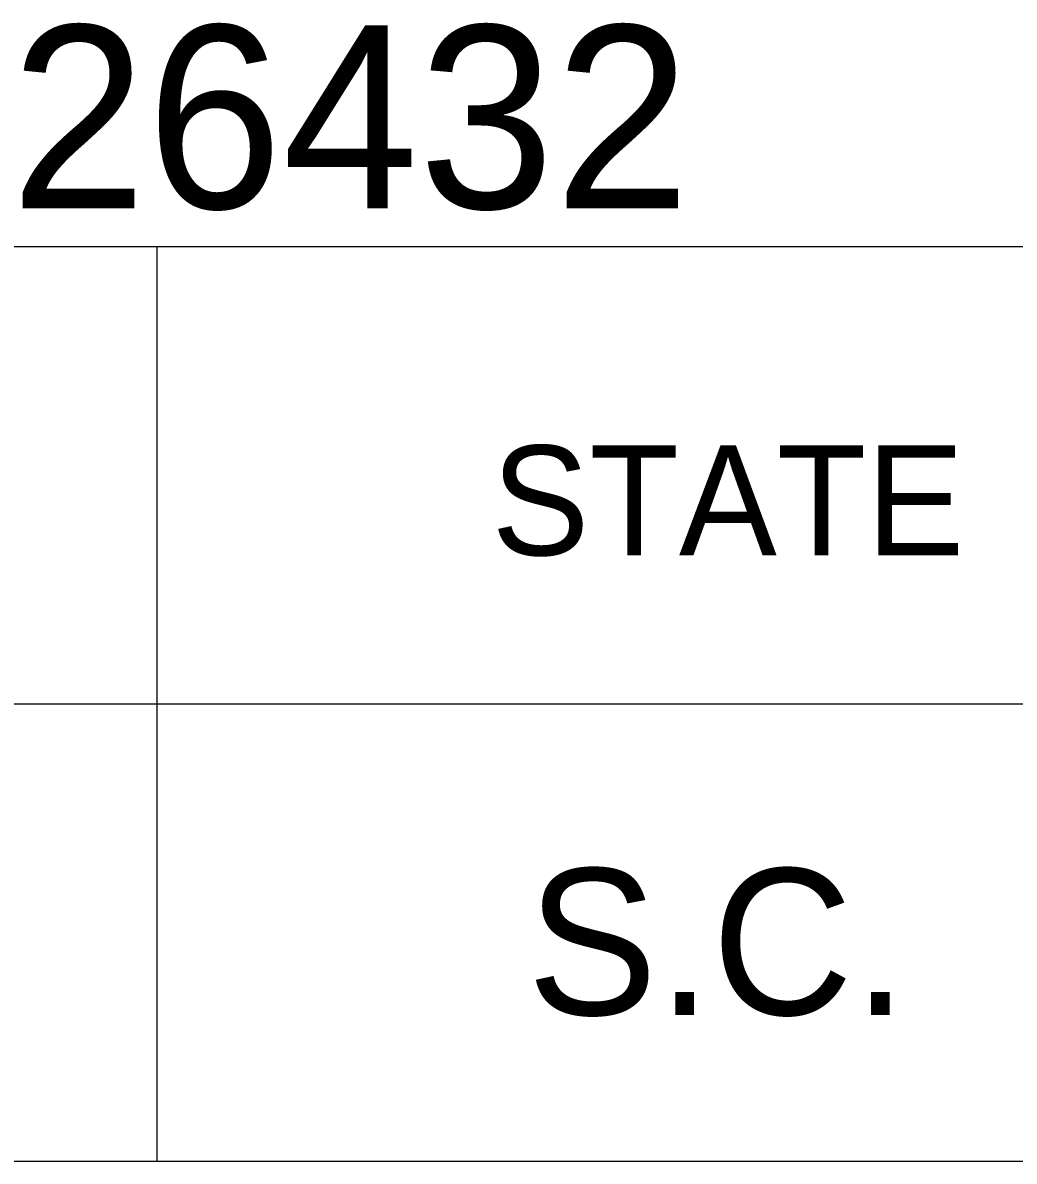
# Model space of a CAD drawing. Extents: x 1000 to 1162, y 999 to 8520.
# Drawn here: x 1135.766 to 1138.477, y 8345.046 to 8348.157 of the extents above; entities that cross this region are included whole.
import ezdxf

# ---------------------------------------------------------------- set-up
doc = ezdxf.new("R2010")
doc.units = 0
doc.layers.add('Level 20', color=7, linetype='Continuous')
doc.layers.add('Level 3', color=7, linetype='Continuous')

msp = doc.modelspace()

# ---------------------------------------------------------------- linework, layer by layer
at = {"layer": 'Level 3'}
for p, q in [((1133.055, 8347.5458), (1161.555, 8347.5458)), ((1133.055, 8347.5458), (1161.555, 8347.5458)), ((1133.055, 8347.5458), (1161.555, 8347.5458)), ((1133.055, 8347.5458), (1161.555, 8347.5458)), ((1133.055, 8347.5458), (1161.555, 8347.5458)), ((1133.055, 8347.5458), (1161.555, 8347.5458)), ((1133.055, 8347.5458), (1161.555, 8347.5458)), ((1133.055, 8347.5458), (1161.555, 8347.5458)), ((1133.055, 8347.5458), (1161.555, 8347.5458)), ((1133.055, 8347.5458), (1161.555, 8347.5458)), ((1133.055, 8347.5458), (1161.555, 8347.5458)), ((1133.055, 8347.5458), (1161.555, 8347.5458)), ((1133.055, 8347.5458), (1161.555, 8347.5458)), ((1133.055, 8347.5458), (1161.555, 8347.5458)), ((1133.055, 8347.5458), (1161.555, 8347.5458)), ((1133.055, 8347.5458), (1161.555, 8347.5458)), ((1133.055, 8347.5458), (1161.555, 8347.5458)), ((1133.055, 8347.5458), (1161.555, 8347.5458)), ((1133.055, 8347.5458), (1161.555, 8347.5458)), ((1133.055, 8347.5458), (1161.555, 8347.5458)), ((1133.055, 8347.5458), (1161.555, 8347.5458)), ((1133.055, 8347.5458), (1161.555, 8347.5458)), ((1133.055, 8347.5458), (1161.555, 8347.5458)), ((1133.055, 8347.5458), (1161.555, 8347.5458)), ((1133.055, 8347.5458), (1161.555, 8347.5458)), ((1133.055, 8347.5458), (1161.555, 8347.5458)), ((1133.055, 8347.5458), (1161.555, 8347.5458)), ((1133.055, 8347.5458), (1161.555, 8347.5458)), ((1133.055, 8347.5458), (1161.555, 8347.5458)), ((1133.055, 8347.5458), (1161.555, 8347.5458)), ((1133.055, 8347.5458), (1161.555, 8347.5458)), ((1133.055, 8347.5458), (1161.555, 8347.5458)), ((1133.055, 8347.5458), (1161.555, 8347.5458)), ((1133.055, 8347.5458), (1161.555, 8347.5458)), ((1133.055, 8347.5458), (1161.555, 8347.5458)), ((1133.055, 8347.5458), (1161.555, 8347.5458)), ((1133.055, 8347.5458), (1161.555, 8347.5458)), ((1133.055, 8347.5458), (1161.555, 8347.5458)), ((1133.055, 8347.5458), (1161.555, 8347.5458)), ((1133.055, 8347.5458), (1161.555, 8347.5458)), ((1133.055, 8347.5458), (1161.555, 8347.5458)), ((1133.055, 8347.5458), (1161.555, 8347.5458)), ((1133.055, 8347.5458), (1161.555, 8347.5458)), ((1133.055, 8347.5458), (1161.555, 8347.5458)), ((1133.055, 8347.5458), (1161.555, 8347.5458)), ((1133.055, 8347.5458), (1161.555, 8347.5458)), ((1133.055, 8347.5458), (1161.555, 8347.5458)), ((1133.055, 8347.5458), (1161.555, 8347.5458)), ((1133.055, 8347.5458), (1161.555, 8347.5458)), ((1133.055, 8347.5458), (1161.555, 8347.5458)), ((1133.055, 8347.5458), (1161.555, 8347.5458)), ((1133.055, 8347.5458), (1161.555, 8347.5458)), ((1133.055, 8347.5458), (1161.555, 8347.5458)), ((1133.055, 8347.5458), (1161.555, 8347.5458)), ((1133.055, 8347.5458), (1161.555, 8347.5458)), ((1133.055, 8347.5458), (1161.555, 8347.5458)), ((1133.055, 8347.5458), (1161.555, 8347.5458)), ((1133.055, 8347.5458), (1161.555, 8347.5458)), ((1133.055, 8347.5458), (1161.555, 8347.5458)), ((1133.055, 8347.5458), (1161.555, 8347.5458)), ((1133.055, 8347.5458), (1161.555, 8347.5458)), ((1133.055, 8347.5458), (1161.555, 8347.5458)), ((1136.1323, 8347.5458), (1136.1323, 8345.0458)), ((1136.1323, 8347.5458), (1136.1323, 8345.0458)), ((1136.1323, 8347.5458), (1136.1323, 8345.0458)), ((1136.1323, 8347.5458), (1136.1323, 8345.0458)), ((1136.1323, 8347.5458), (1136.1323, 8345.0458)), ((1136.1323, 8347.5458), (1136.1323, 8345.0458)), ((1136.1323, 8347.5458), (1136.1323, 8345.0458)), ((1136.1323, 8347.5458), (1136.1323, 8345.0458)), ((1136.1323, 8347.5458), (1136.1323, 8345.0458)), ((1136.1323, 8347.5458), (1136.1323, 8345.0458)), ((1136.1323, 8347.5458), (1136.1323, 8345.0458)), ((1136.1323, 8347.5458), (1136.1323, 8345.0458)), ((1136.1323, 8347.5458), (1136.1323, 8345.0458)), ((1136.1323, 8347.5458), (1136.1323, 8345.0458)), ((1136.1323, 8347.5458), (1136.1323, 8345.0458)), ((1136.1323, 8347.5458), (1136.1323, 8345.0458)), ((1136.1323, 8347.5458), (1136.1323, 8345.0458)), ((1136.1323, 8347.5458), (1136.1323, 8345.0458)), ((1136.1323, 8347.5458), (1136.1323, 8345.0458)), ((1136.1323, 8347.5458), (1136.1323, 8345.0458)), ((1136.1323, 8347.5458), (1136.1323, 8345.0458)), ((1136.1323, 8347.5458), (1136.1323, 8345.0458)), ((1136.1323, 8347.5458), (1136.1323, 8345.0458)), ((1136.1323, 8347.5458), (1136.1323, 8345.0458)), ((1136.1323, 8347.5458), (1136.1323, 8345.0458)), ((1136.1323, 8347.5458), (1136.1323, 8345.0458)), ((1136.1323, 8347.5458), (1136.1323, 8345.0458)), ((1136.1323, 8347.5458), (1136.1323, 8345.0458)), ((1136.1323, 8347.5458), (1136.1323, 8345.0458)), ((1136.1323, 8347.5458), (1136.1323, 8345.0458)), ((1136.1323, 8347.5458), (1136.1323, 8345.0458)), ((1136.1323, 8347.5458), (1136.1323, 8345.0458)), ((1136.1323, 8347.5458), (1136.1323, 8345.0458)), ((1136.1323, 8347.5458), (1136.1323, 8345.0458)), ((1136.1323, 8347.5458), (1136.1323, 8345.0458)), ((1136.1323, 8347.5458), (1136.1323, 8345.0458)), ((1136.1323, 8347.5458), (1136.1323, 8345.0458)), ((1136.1323, 8347.5458), (1136.1323, 8345.0458)), ((1136.1323, 8347.5458), (1136.1323, 8345.0458)), ((1136.1323, 8347.5458), (1136.1323, 8345.0458)), ((1136.1323, 8347.5458), (1136.1323, 8345.0458)), ((1136.1323, 8347.5458), (1136.1323, 8345.0458)), ((1136.1323, 8347.5458), (1136.1323, 8345.0458)), ((1136.1323, 8347.5458), (1136.1323, 8345.0458)), ((1136.1323, 8347.5458), (1136.1323, 8345.0458)), ((1136.1323, 8347.5458), (1136.1323, 8345.0458)), ((1136.1323, 8347.5458), (1136.1323, 8345.0458)), ((1136.1323, 8347.5458), (1136.1323, 8345.0458)), ((1136.1323, 8347.5458), (1136.1323, 8345.0458)), ((1136.1323, 8347.5458), (1136.1323, 8345.0458)), ((1136.1323, 8347.5458), (1136.1323, 8345.0458)), ((1136.1323, 8347.5458), (1136.1323, 8345.0458)), ((1136.1323, 8347.5458), (1136.1323, 8345.0458)), ((1136.1323, 8347.5458), (1136.1323, 8345.0458)), ((1136.1323, 8347.5458), (1136.1323, 8345.0458)), ((1136.1323, 8347.5458), (1136.1323, 8345.0458)), ((1136.1323, 8347.5458), (1136.1323, 8345.0458)), ((1136.1323, 8347.5458), (1136.1323, 8345.0458)), ((1136.1323, 8347.5458), (1136.1323, 8345.0458)), ((1136.1323, 8347.5458), (1136.1323, 8345.0458)), ((1136.1323, 8347.5458), (1136.1323, 8345.0458)), ((1136.1323, 8347.5458), (1136.1323, 8345.0458)), ((1133.055, 8346.2958), (1161.555, 8346.2958)), ((1133.055, 8346.2958), (1161.555, 8346.2958)), ((1133.055, 8346.2958), (1161.555, 8346.2958)), ((1133.055, 8346.2958), (1161.555, 8346.2958)), ((1133.055, 8346.2958), (1161.555, 8346.2958)), ((1133.055, 8346.2958), (1161.555, 8346.2958)), ((1133.055, 8346.2958), (1161.555, 8346.2958)), ((1133.055, 8346.2958), (1161.555, 8346.2958)), ((1133.055, 8346.2958), (1161.555, 8346.2958)), ((1133.055, 8346.2958), (1161.555, 8346.2958)), ((1133.055, 8346.2958), (1161.555, 8346.2958)), ((1133.055, 8346.2958), (1161.555, 8346.2958)), ((1133.055, 8346.2958), (1161.555, 8346.2958)), ((1133.055, 8346.2958), (1161.555, 8346.2958)), ((1133.055, 8346.2958), (1161.555, 8346.2958)), ((1133.055, 8346.2958), (1161.555, 8346.2958)), ((1133.055, 8346.2958), (1161.555, 8346.2958)), ((1133.055, 8346.2958), (1161.555, 8346.2958)), ((1133.055, 8346.2958), (1161.555, 8346.2958)), ((1133.055, 8346.2958), (1161.555, 8346.2958)), ((1133.055, 8346.2958), (1161.555, 8346.2958)), ((1133.055, 8346.2958), (1161.555, 8346.2958)), ((1133.055, 8346.2958), (1161.555, 8346.2958)), ((1133.055, 8346.2958), (1161.555, 8346.2958)), ((1133.055, 8346.2958), (1161.555, 8346.2958)), ((1133.055, 8346.2958), (1161.555, 8346.2958)), ((1133.055, 8346.2958), (1161.555, 8346.2958)), ((1133.055, 8346.2958), (1161.555, 8346.2958)), ((1133.055, 8346.2958), (1161.555, 8346.2958)), ((1133.055, 8346.2958), (1161.555, 8346.2958)), ((1133.055, 8346.2958), (1161.555, 8346.2958)), ((1133.055, 8346.2958), (1161.555, 8346.2958)), ((1133.055, 8346.2958), (1161.555, 8346.2958)), ((1133.055, 8346.2958), (1161.555, 8346.2958)), ((1133.055, 8346.2958), (1161.555, 8346.2958)), ((1133.055, 8346.2958), (1161.555, 8346.2958)), ((1133.055, 8346.2958), (1161.555, 8346.2958)), ((1133.055, 8346.2958), (1161.555, 8346.2958)), ((1133.055, 8346.2958), (1161.555, 8346.2958)), ((1133.055, 8346.2958), (1161.555, 8346.2958)), ((1133.055, 8346.2958), (1161.555, 8346.2958)), ((1133.055, 8346.2958), (1161.555, 8346.2958)), ((1133.055, 8346.2958), (1161.555, 8346.2958)), ((1133.055, 8346.2958), (1161.555, 8346.2958)), ((1133.055, 8346.2958), (1161.555, 8346.2958)), ((1133.055, 8346.2958), (1161.555, 8346.2958)), ((1133.055, 8346.2958), (1161.555, 8346.2958)), ((1133.055, 8346.2958), (1161.555, 8346.2958)), ((1133.055, 8346.2958), (1161.555, 8346.2958)), ((1133.055, 8346.2958), (1161.555, 8346.2958)), ((1133.055, 8346.2958), (1161.555, 8346.2958)), ((1133.055, 8346.2958), (1161.555, 8346.2958)), ((1133.055, 8346.2958), (1161.555, 8346.2958)), ((1133.055, 8346.2958), (1161.555, 8346.2958)), ((1133.055, 8346.2958), (1161.555, 8346.2958)), ((1133.055, 8346.2958), (1161.555, 8346.2958)), ((1133.055, 8346.2958), (1161.555, 8346.2958)), ((1133.055, 8346.2958), (1161.555, 8346.2958)), ((1133.055, 8346.2958), (1161.555, 8346.2958)), ((1133.055, 8346.2958), (1161.555, 8346.2958)), ((1133.055, 8346.2958), (1161.555, 8346.2958)), ((1133.055, 8346.2958), (1161.555, 8346.2958)), ((1133.055, 8345.0458), (1161.555, 8345.0458)), ((1133.055, 8345.0458), (1161.555, 8345.0458)), ((1133.055, 8345.0458), (1161.555, 8345.0458)), ((1133.055, 8345.0458), (1161.555, 8345.0458)), ((1133.055, 8345.0458), (1161.555, 8345.0458)), ((1133.055, 8345.0458), (1161.555, 8345.0458)), ((1133.055, 8345.0458), (1161.555, 8345.0458)), ((1133.055, 8345.0458), (1161.555, 8345.0458)), ((1133.055, 8345.0458), (1161.555, 8345.0458)), ((1133.055, 8345.0458), (1161.555, 8345.0458)), ((1133.055, 8345.0458), (1161.555, 8345.0458)), ((1133.055, 8345.0458), (1161.555, 8345.0458)), ((1133.055, 8345.0458), (1161.555, 8345.0458)), ((1133.055, 8345.0458), (1161.555, 8345.0458)), ((1133.055, 8345.0458), (1161.555, 8345.0458)), ((1133.055, 8345.0458), (1161.555, 8345.0458)), ((1133.055, 8345.0458), (1161.555, 8345.0458)), ((1133.055, 8345.0458), (1161.555, 8345.0458)), ((1133.055, 8345.0458), (1161.555, 8345.0458)), ((1133.055, 8345.0458), (1161.555, 8345.0458)), ((1133.055, 8345.0458), (1161.555, 8345.0458)), ((1133.055, 8345.0458), (1161.555, 8345.0458)), ((1133.055, 8345.0458), (1161.555, 8345.0458)), ((1133.055, 8345.0458), (1161.555, 8345.0458)), ((1133.055, 8345.0458), (1161.555, 8345.0458)), ((1133.055, 8345.0458), (1161.555, 8345.0458)), ((1133.055, 8345.0458), (1161.555, 8345.0458)), ((1133.055, 8345.0458), (1161.555, 8345.0458)), ((1133.055, 8345.0458), (1161.555, 8345.0458)), ((1133.055, 8345.0458), (1161.555, 8345.0458)), ((1133.055, 8345.0458), (1161.555, 8345.0458)), ((1133.055, 8345.0458), (1161.555, 8345.0458)), ((1133.055, 8345.0458), (1161.555, 8345.0458)), ((1133.055, 8345.0458), (1161.555, 8345.0458)), ((1133.055, 8345.0458), (1161.555, 8345.0458)), ((1133.055, 8345.0458), (1161.555, 8345.0458)), ((1133.055, 8345.0458), (1161.555, 8345.0458)), ((1133.055, 8345.0458), (1161.555, 8345.0458)), ((1133.055, 8345.0458), (1161.555, 8345.0458)), ((1133.055, 8345.0458), (1161.555, 8345.0458)), ((1133.055, 8345.0458), (1161.555, 8345.0458)), ((1133.055, 8345.0458), (1161.555, 8345.0458)), ((1133.055, 8345.0458), (1161.555, 8345.0458)), ((1133.055, 8345.0458), (1161.555, 8345.0458)), ((1133.055, 8345.0458), (1161.555, 8345.0458)), ((1133.055, 8345.0458), (1161.555, 8345.0458)), ((1133.055, 8345.0458), (1161.555, 8345.0458)), ((1133.055, 8345.0458), (1161.555, 8345.0458)), ((1133.055, 8345.0458), (1161.555, 8345.0458)), ((1133.055, 8345.0458), (1161.555, 8345.0458)), ((1133.055, 8345.0458), (1161.555, 8345.0458)), ((1133.055, 8345.0458), (1161.555, 8345.0458)), ((1133.055, 8345.0458), (1161.555, 8345.0458)), ((1133.055, 8345.0458), (1161.555, 8345.0458)), ((1133.055, 8345.0458), (1161.555, 8345.0458)), ((1133.055, 8345.0458), (1161.555, 8345.0458)), ((1133.055, 8345.0458), (1161.555, 8345.0458)), ((1133.055, 8345.0458), (1161.555, 8345.0458)), ((1133.055, 8345.0458), (1161.555, 8345.0458)), ((1133.055, 8345.0458), (1161.555, 8345.0458)), ((1133.055, 8345.0458), (1161.555, 8345.0458)), ((1133.055, 8345.0458), (1161.555, 8345.0458))]:
    msp.add_line(p, q, dxfattribs=at)

# ---------------------------------------------------------------- texts
at = {"layer": 'Level 20'}
msp.add_text('PIN NO. 26432', height=0.5, dxfattribs=at).set_placement((1133.0578, 8347.65))
at = {"layer": 'Level 3'}
for s, height, p in [('STATE', 0.3, (1137.0478, 8346.7021)), ('STATE', 0.3, (1137.0478, 8346.7021)), ('STATE', 0.3, (1137.0478, 8346.7021)), ('STATE', 0.3, (1137.0478, 8346.7021)), ('STATE', 0.3, (1137.0478, 8346.7021)), ('STATE', 0.3, (1137.0478, 8346.7021)), ('STATE', 0.3, (1137.0478, 8346.7021)), ('STATE', 0.3, (1137.0478, 8346.7021)), ('STATE', 0.3, (1137.0478, 8346.7021)), ('STATE', 0.3, (1137.0478, 8346.7021)), ('STATE', 0.3, (1137.0478, 8346.7021)), ('STATE', 0.3, (1137.0478, 8346.7021)), ('STATE', 0.3, (1137.0478, 8346.7021)), ('STATE', 0.3, (1137.0478, 8346.7021)), ('STATE', 0.3, (1137.0478, 8346.7021)), ('STATE', 0.3, (1137.0478, 8346.7021)), ('STATE', 0.3, (1137.0478, 8346.7021)), ('STATE', 0.3, (1137.0478, 8346.7021)), ('STATE', 0.3, (1137.0478, 8346.7021)), ('STATE', 0.3, (1137.0478, 8346.7021)), ('STATE', 0.3, (1137.0478, 8346.7021)), ('STATE', 0.3, (1137.0478, 8346.7021)), ('STATE', 0.3, (1137.0478, 8346.7021)), ('STATE', 0.3, (1137.0478, 8346.7021)), ('STATE', 0.3, (1137.0478, 8346.7021)), ('STATE', 0.3, (1137.0478, 8346.7021)), ('STATE', 0.3, (1137.0478, 8346.7021)), ('STATE', 0.3, (1137.0478, 8346.7021)), ('STATE', 0.3, (1137.0478, 8346.7021)), ('STATE', 0.3, (1137.0478, 8346.7021)), ('STATE', 0.3, (1137.0478, 8346.7021)), ('STATE', 0.3, (1137.0478, 8346.7021)), ('STATE', 0.3, (1137.0478, 8346.7021)), ('STATE', 0.3, (1137.0478, 8346.7021)), ('STATE', 0.3, (1137.0478, 8346.7021)), ('STATE', 0.3, (1137.0478, 8346.7021)), ('STATE', 0.3, (1137.0478, 8346.7021)), ('STATE', 0.3, (1137.0478, 8346.7021)), ('STATE', 0.3, (1137.0478, 8346.7021)), ('STATE', 0.3, (1137.0478, 8346.7021)), ('STATE', 0.3, (1137.0478, 8346.7021)), ('STATE', 0.3, (1137.0478, 8346.7021)), ('STATE', 0.3, (1137.0478, 8346.7021)), ('STATE', 0.3, (1137.0478, 8346.7021)), ('STATE', 0.3, (1137.0478, 8346.7021)), ('STATE', 0.3, (1137.0478, 8346.7021)), ('STATE', 0.3, (1137.0478, 8346.7021)), ('STATE', 0.3, (1137.0478, 8346.7021)), ('STATE', 0.3, (1137.0478, 8346.7021)), ('STATE', 0.3, (1137.0478, 8346.7021)), ('STATE', 0.3, (1137.0478, 8346.7021)), ('STATE', 0.3, (1137.0478, 8346.7021)), ('STATE', 0.3, (1137.0478, 8346.7021)), ('STATE', 0.3, (1137.0478, 8346.7021)), ('STATE', 0.3, (1137.0478, 8346.7021)), ('STATE', 0.3, (1137.0478, 8346.7021)), ('STATE', 0.3, (1137.0478, 8346.7021)), ('STATE', 0.3, (1137.0478, 8346.7021)), ('STATE', 0.3, (1137.0478, 8346.7021)), ('STATE', 0.3, (1137.0478, 8346.7021)), ('STATE', 0.3, (1137.0478, 8346.7021)), ('STATE', 0.3, (1137.0478, 8346.7021)), ('S.C.', 0.39999, (1137.1448, 8345.4458)), ('S.C.', 0.39999, (1137.1448, 8345.4458)), ('S.C.', 0.39999, (1137.1448, 8345.4458)), ('S.C.', 0.39999, (1137.1448, 8345.4458)), ('S.C.', 0.39999, (1137.1448, 8345.4458)), ('S.C.', 0.39999, (1137.1448, 8345.4458)), ('S.C.', 0.39999, (1137.1448, 8345.4458)), ('S.C.', 0.39999, (1137.1448, 8345.4458)), ('S.C.', 0.39999, (1137.1448, 8345.4458)), ('S.C.', 0.39999, (1137.1448, 8345.4458)), ('S.C.', 0.39999, (1137.1448, 8345.4458)), ('S.C.', 0.39999, (1137.1448, 8345.4458)), ('S.C.', 0.39999, (1137.1448, 8345.4458)), ('S.C.', 0.39999, (1137.1448, 8345.4458)), ('S.C.', 0.39999, (1137.1448, 8345.4458)), ('S.C.', 0.39999, (1137.1448, 8345.4458)), ('S.C.', 0.39999, (1137.1448, 8345.4458)), ('S.C.', 0.39999, (1137.1448, 8345.4458)), ('S.C.', 0.39999, (1137.1448, 8345.4458)), ('S.C.', 0.39999, (1137.1448, 8345.4458)), ('S.C.', 0.39999, (1137.1448, 8345.4458)), ('S.C.', 0.39999, (1137.1448, 8345.4458)), ('S.C.', 0.39999, (1137.1448, 8345.4458)), ('S.C.', 0.39999, (1137.1448, 8345.4458)), ('S.C.', 0.39999, (1137.1448, 8345.4458)), ('S.C.', 0.39999, (1137.1448, 8345.4458)), ('S.C.', 0.39999, (1137.1448, 8345.4458)), ('S.C.', 0.39999, (1137.1448, 8345.4458)), ('S.C.', 0.39999, (1137.1448, 8345.4458)), ('S.C.', 0.39999, (1137.1448, 8345.4458)), ('S.C.', 0.39999, (1137.1448, 8345.4458)), ('S.C.', 0.39999, (1137.1448, 8345.4458)), ('S.C.', 0.39999, (1137.1448, 8345.4458)), ('S.C.', 0.39999, (1137.1448, 8345.4458)), ('S.C.', 0.39999, (1137.1448, 8345.4458)), ('S.C.', 0.39999, (1137.1448, 8345.4458)), ('S.C.', 0.39999, (1137.1448, 8345.4458)), ('S.C.', 0.39999, (1137.1448, 8345.4458)), ('S.C.', 0.39999, (1137.1448, 8345.4458)), ('S.C.', 0.39999, (1137.1448, 8345.4458)), ('S.C.', 0.39999, (1137.1448, 8345.4458)), ('S.C.', 0.39999, (1137.1448, 8345.4458)), ('S.C.', 0.39999, (1137.1448, 8345.4458)), ('S.C.', 0.39999, (1137.1448, 8345.4458)), ('S.C.', 0.39999, (1137.1448, 8345.4458)), ('S.C.', 0.39999, (1137.1448, 8345.4458)), ('S.C.', 0.39999, (1137.1448, 8345.4458)), ('S.C.', 0.39999, (1137.1448, 8345.4458)), ('S.C.', 0.39999, (1137.1448, 8345.4458)), ('S.C.', 0.39999, (1137.1448, 8345.4458)), ('S.C.', 0.39999, (1137.1448, 8345.4458)), ('S.C.', 0.39999, (1137.1448, 8345.4458)), ('S.C.', 0.39999, (1137.1448, 8345.4458)), ('S.C.', 0.39999, (1137.1448, 8345.4458)), ('S.C.', 0.39999, (1137.1448, 8345.4458)), ('S.C.', 0.39999, (1137.1448, 8345.4458)), ('S.C.', 0.39999, (1137.1448, 8345.4458)), ('S.C.', 0.39999, (1137.1448, 8345.4458)), ('S.C.', 0.39999, (1137.1448, 8345.4458)), ('S.C.', 0.39999, (1137.1448, 8345.4458)), ('S.C.', 0.39999, (1137.1448, 8345.4458)), ('S.C.', 0.39999, (1137.1448, 8345.4458))]:
    msp.add_text(s, height=height, dxfattribs=at).set_placement(p)

doc.saveas('drawing.dxf')
